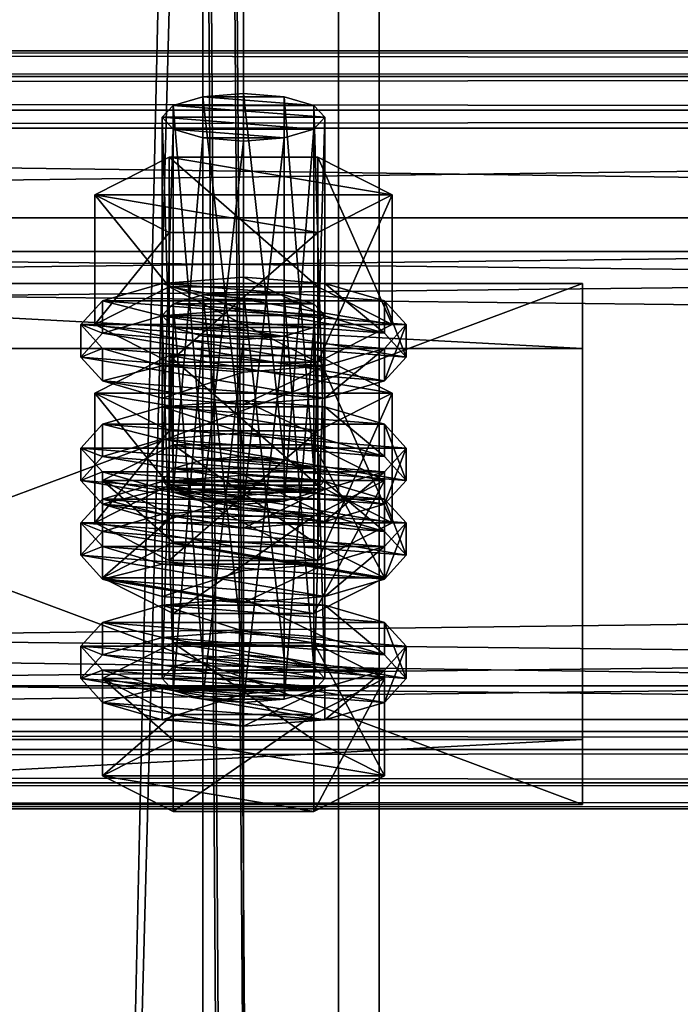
# Model space of a CAD drawing. Header units: millimetres. Extents: x 60485 to 71303, y 100 to 16900.
# Tile 869 of 1056: x 65803 to 65852, y 9896 to 9969. Entities that reach past the tile are written whole.
import ezdxf

# ---------------------------------------------------------------- set-up
doc = ezdxf.new("R2010")
doc.units = ezdxf.units.MM
for name, color, linetype in [('13', 7, 'Continuous'), ('3', 7, 'Continuous'), ('4', 7, 'Continuous'), ('6', 7, 'Continuous'), ('9', 7, 'Continuous')]:
    doc.layers.add(name, color=color, linetype=linetype)

msp = doc.modelspace()

# ---------------------------------------------------------------- meshes
at = {"layer": '13', "color": 20}
mesh = msp.add_polyface(dxfattribs=at)
corners = [(65820, 9960.148, 5210.687), (65817, 9960.383, 5211.456), (65817, 9933.606, 5219.642), (65814.804, 9961.025, 5213.556), (65814.804, 9934.248, 5221.743), (65814, 9961.902, 5216.425), (65814, 9935.125, 5224.612), (65814.804, 9962.779, 5219.294), (65814.804, 9936.002, 5227.48), (65817, 9963.421, 5221.394), (65817, 9936.644, 5229.581), (65820, 9963.656, 5222.163), (65820, 9936.879, 5230.349), (65823, 9960.383, 5211.456), (65825.196, 9961.025, 5213.556), (65826, 9961.902, 5216.425), (65825.196, 9962.779, 5219.294), (65823, 9963.421, 5221.394), (65825.485, 9953.402, 5209.09), (65814.515, 9953.402, 5209.09), (65814.515, 9943.839, 5212.013), (65809.03, 9956.18, 5218.174), (65809.03, 9946.617, 5221.098), (65814.515, 9958.958, 5227.259), (65814.515, 9949.394, 5230.183), (65825.485, 9949.394, 5230.183), (65830.97, 9956.18, 5218.174), (65825.485, 9943.839, 5212.013), (65809.608, 9944.863, 5215.36), (65808, 9946.617, 5221.098), (65808, 9944.226, 5221.829), (65809.608, 9942.472, 5216.091), (65809.608, 9948.371, 5226.836), (65809.608, 9945.98, 5227.567), (65814, 9949.655, 5231.036), (65814, 9947.265, 5231.767), (65820, 9950.125, 5232.574), (65820, 9947.735, 5233.305), (65814, 9943.579, 5211.16), (65826, 9943.579, 5211.16), (65830.392, 9944.863, 5215.36), (65832, 9946.617, 5221.098), (65830.392, 9948.371, 5226.836), (65830.392, 9945.98, 5227.567), (65832, 9944.226, 5221.829), (65830.392, 9942.472, 5216.091), (65817, 9945.764, 5163.641), (65823, 9945.764, 5163.641), (65814.804, 9946.406, 5165.741), (65825.196, 9946.406, 5165.741), (65814, 9947.283, 5168.61), (65826, 9947.283, 5168.61), (65814.804, 9948.16, 5171.479), (65825.196, 9948.16, 5171.479), (65817, 9948.802, 5173.579), (65823, 9948.802, 5173.579), (65820, 9949.037, 5174.348)]
mesh.append_faces([[corners[k] for k in face] for face in [(9, 12, 10, 10), (13, 1, 0, 0), (9, 17, 11, 11), (19, 22, 20, 20), (21, 24, 22, 22), (23, 25, 24, 24), (18, 21, 19, 19), (22, 27, 20, 20), (28, 30, 31, 31), (29, 33, 30, 30), (32, 35, 33, 33), (34, 37, 35, 35), (54, 55, 56, 56)]], dxfattribs={"vtx0": -1, "color": 20})
mesh.append_faces([[corners[k] for k in face] for face in [(1, 13, 3, 3), (3, 14, 5, 5), (5, 15, 7, 7), (7, 16, 9, 9), (21, 26, 23, 23), (24, 27, 22, 22), (38, 39, 28, 28), (28, 40, 29, 29), (29, 41, 32, 32), (32, 42, 34, 34), (37, 43, 35, 35), (35, 44, 33, 33), (33, 45, 30, 30), (46, 47, 48, 48), (48, 49, 50, 50), (50, 51, 52, 52), (52, 53, 54, 54)]], dxfattribs={"vtx0": -1, "vtx1": -1, "color": 20})
mesh.append_faces([[corners[k] for k in face] for face in [(0, 1, 2, 2), (1, 3, 4, 4), (3, 5, 6, 6), (5, 7, 8, 8), (7, 9, 10, 10), (9, 11, 12, 12), (18, 19, 20, 20), (19, 21, 22, 22), (21, 23, 24, 24), (28, 29, 30, 30), (29, 32, 33, 33), (32, 34, 35, 35), (34, 36, 37, 37)]], dxfattribs={"vtx2": -1, "vtx3": -1, "color": 20})
mesh = msp.add_polyface(dxfattribs=at)
corners = [(65826, 9961.902, 5216.425), (65825.196, 9961.025, 5213.556), (65825.196, 9934.248, 5221.743), (65823, 9960.383, 5211.456), (65823, 9933.606, 5219.642), (65820, 9960.148, 5210.687), (65820, 9933.371, 5218.874), (65820, 9963.656, 5222.163), (65823, 9963.421, 5221.394), (65823, 9936.644, 5229.581), (65820, 9936.879, 5230.349), (65825.196, 9962.779, 5219.294), (65825.196, 9936.002, 5227.48), (65826, 9935.125, 5224.612), (65814.804, 9961.025, 5213.556), (65814, 9961.902, 5216.425), (65814.804, 9962.779, 5219.294), (65817, 9963.421, 5221.394), (65830.97, 9956.18, 5218.174), (65825.485, 9953.402, 5209.09), (65825.485, 9943.839, 5212.013), (65830.97, 9946.617, 5221.098), (65814.515, 9943.839, 5212.013), (65814.515, 9958.958, 5227.259), (65825.485, 9958.958, 5227.259), (65825.485, 9949.394, 5230.183), (65809.03, 9956.18, 5218.174), (65814.515, 9949.394, 5230.183), (65832, 9946.617, 5221.098), (65830.392, 9944.863, 5215.36), (65830.392, 9942.472, 5216.091), (65832, 9944.226, 5221.829), (65820, 9950.125, 5232.574), (65826, 9949.655, 5231.036), (65826, 9947.265, 5231.767), (65820, 9947.735, 5233.305), (65830.392, 9948.371, 5226.836), (65830.392, 9945.98, 5227.567), (65809.608, 9944.863, 5215.36), (65826, 9943.579, 5211.16), (65808, 9946.617, 5221.098), (65809.608, 9948.371, 5226.836), (65814, 9949.655, 5231.036), (65814, 9947.265, 5231.767), (65809.608, 9945.98, 5227.567), (65823, 9945.764, 5163.641), (65817, 9945.764, 5163.641), (65820, 9945.529, 5162.872), (65814.804, 9946.406, 5165.741), (65825.196, 9946.406, 5165.741), (65814, 9947.283, 5168.61), (65826, 9947.283, 5168.61), (65814.804, 9948.16, 5171.479), (65825.196, 9948.16, 5171.479), (65817, 9948.802, 5173.579), (65823, 9948.802, 5173.579), (65814.515, 9944.339, 5179.444), (65830.97, 9941.561, 5170.359), (65825.485, 9944.339, 5179.444)]
mesh.append_faces([[corners[k] for k in face] for face in [(7, 9, 10, 10), (18, 20, 21, 21), (19, 22, 20, 20), (24, 21, 25, 25), (23, 18, 24, 24), (21, 27, 25, 25), (28, 30, 31, 31), (32, 34, 35, 35), (33, 37, 34, 34), (36, 31, 37, 37), (42, 33, 32, 32), (37, 35, 34, 34), (45, 46, 47, 47), (56, 57, 58, 58)]], dxfattribs={"vtx0": -1, "color": 20})
mesh.append_faces([[corners[k] for k in face] for face in [(14, 3, 1, 1), (15, 1, 0, 0), (16, 0, 11, 11), (17, 11, 8, 8), (26, 19, 18, 18), (27, 21, 20, 20), (38, 39, 29, 29), (40, 29, 28, 28), (41, 28, 36, 36), (42, 36, 33, 33), (43, 37, 31, 31), (44, 31, 30, 30), (48, 45, 49, 49), (50, 49, 51, 51), (52, 51, 53, 53), (54, 53, 55, 55)]], dxfattribs={"vtx0": -1, "vtx2": -1, "vtx3": -1, "color": 20})
mesh.append_faces([[corners[k] for k in face] for face in [(0, 1, 2, 2), (1, 3, 4, 4), (3, 5, 6, 6), (7, 8, 9, 9), (8, 11, 12, 12), (11, 0, 13, 13), (18, 19, 20, 20), (23, 24, 25, 25), (24, 18, 21, 21), (28, 29, 30, 30), (32, 33, 34, 34), (33, 36, 37, 37), (36, 28, 31, 31)]], dxfattribs={"vtx2": -1, "vtx3": -1, "color": 20})
mesh = msp.add_polyface(dxfattribs=at)
corners = [(65826, 9961.902, 5216.425), (65825.196, 9934.248, 5221.743), (65826, 9935.125, 5224.612), (65825.196, 9961.025, 5213.556), (65823, 9933.606, 5219.642), (65823, 9960.383, 5211.456), (65820, 9933.371, 5218.874), (65823, 9963.421, 5221.394), (65825.196, 9936.002, 5227.48), (65823, 9936.644, 5229.581), (65825.196, 9962.779, 5219.294), (65817, 9936.644, 5229.581), (65820, 9936.879, 5230.349), (65814.804, 9936.002, 5227.48), (65814, 9935.125, 5224.612), (65809.608, 9935.125, 5224.612), (65825.196, 9932.494, 5216.005), (65830.392, 9935.125, 5224.612), (65814.804, 9937.757, 5233.218), (65825.196, 9937.757, 5233.218), (65832, 9937.516, 5223.881), (65830.392, 9935.762, 5218.143), (65830.392, 9933.371, 5218.874), (65832, 9935.125, 5224.612), (65820, 9941.024, 5235.356), (65826, 9940.554, 5233.819), (65826, 9938.164, 5234.55), (65820, 9938.634, 5236.087), (65830.392, 9939.27, 5229.618), (65830.392, 9936.879, 5230.349), (65826, 9934.478, 5213.942), (65814, 9934.478, 5213.942), (65820, 9934.008, 5212.405), (65809.608, 9935.762, 5218.143), (65808, 9937.516, 5223.881), (65809.608, 9939.27, 5229.618), (65814, 9940.554, 5233.819), (65814, 9938.164, 5234.55), (65809.608, 9936.879, 5230.349), (65830.392, 9944.863, 5215.36), (65826, 9943.579, 5211.16), (65826, 9941.188, 5211.891), (65830.392, 9942.472, 5216.091), (65820, 9943.108, 5209.622), (65820, 9940.718, 5210.353), (65814, 9943.579, 5211.16), (65808, 9944.226, 5221.829), (65820, 9949.037, 5174.348), (65823, 9948.802, 5173.579), (65823, 9922.026, 5181.765), (65825.196, 9948.16, 5171.479), (65825.196, 9921.384, 5179.665), (65830.97, 9941.561, 5170.359), (65825.485, 9938.784, 5161.274), (65825.485, 9929.221, 5164.198), (65814.515, 9944.339, 5179.444), (65825.485, 9944.339, 5179.444), (65825.485, 9934.776, 5182.368), (65830.97, 9931.998, 5173.283), (65809.03, 9941.561, 5170.359), (65814, 9935.037, 5183.221), (65830.392, 9933.753, 5179.021), (65826, 9935.037, 5183.221), (65820, 9935.507, 5184.759)]
mesh.append_faces([[corners[k] for k in face] for face in [(0, 1, 2, 2), (3, 4, 1, 1), (5, 6, 4, 4), (7, 8, 9, 9), (10, 2, 8, 8), (9, 11, 12, 12), (18, 17, 19, 19), (20, 22, 23, 23), (24, 26, 27, 27), (25, 29, 26, 26), (28, 23, 29, 29), (30, 31, 32, 32), (36, 25, 24, 24), (29, 27, 26, 26), (39, 41, 42, 42), (40, 44, 41, 41), (40, 45, 43, 43), (56, 58, 57, 57), (60, 62, 63, 63)]], dxfattribs={"vtx0": -1, "color": 20})
mesh.append_faces([[corners[k] for k in face] for face in [(11, 9, 8, 8), (13, 8, 2, 2), (14, 2, 1, 1), (15, 16, 17, 17), (33, 30, 21, 21), (34, 21, 20, 20), (35, 20, 28, 28), (36, 28, 25, 25), (37, 29, 23, 23), (38, 23, 22, 22), (46, 42, 41, 41), (59, 53, 52, 52), (60, 61, 62, 62)]], dxfattribs={"vtx0": -1, "vtx2": -1, "vtx3": -1, "color": 20})
mesh.append_faces([[corners[k] for k in face] for face in [(20, 21, 22, 22), (24, 25, 26, 26), (25, 28, 29, 29), (28, 20, 23, 23), (39, 40, 41, 41), (40, 43, 44, 44), (47, 48, 49, 49), (48, 50, 51, 51), (52, 53, 54, 54), (55, 56, 57, 57), (56, 52, 58, 58)]], dxfattribs={"vtx2": -1, "vtx3": -1, "color": 20})
mesh = msp.add_polyface(dxfattribs=at)
corners = [(65820, 9960.148, 5210.687), (65817, 9933.606, 5219.642), (65820, 9933.371, 5218.874), (65817, 9960.383, 5211.456), (65814.804, 9934.248, 5221.743), (65814.804, 9961.025, 5213.556), (65814, 9935.125, 5224.612), (65814, 9961.902, 5216.425), (65814.804, 9936.002, 5227.48), (65814.804, 9962.779, 5219.294), (65817, 9936.644, 5229.581), (65825.196, 9936.002, 5227.48), (65826, 9935.125, 5224.612), (65825.196, 9934.248, 5221.743), (65809.608, 9935.125, 5224.612), (65830.392, 9935.125, 5224.612), (65814.804, 9937.757, 5233.218), (65814, 9934.478, 5213.942), (65809.608, 9935.762, 5218.143), (65809.608, 9933.371, 5218.874), (65808, 9937.516, 5223.881), (65808, 9935.125, 5224.612), (65809.608, 9939.27, 5229.618), (65809.608, 9936.879, 5230.349), (65814, 9940.554, 5233.819), (65814, 9938.164, 5234.55), (65820, 9941.024, 5235.356), (65820, 9938.634, 5236.087), (65826, 9934.478, 5213.942), (65830.392, 9935.762, 5218.143), (65832, 9937.516, 5223.881), (65830.392, 9939.27, 5229.618), (65830.392, 9936.879, 5230.349), (65832, 9935.125, 5224.612), (65830.392, 9933.371, 5218.874), (65820, 9943.108, 5209.622), (65814, 9943.579, 5211.16), (65814, 9941.188, 5211.891), (65820, 9940.718, 5210.353), (65809.608, 9944.863, 5215.36), (65809.608, 9942.472, 5216.091), (65808, 9944.226, 5221.829), (65826, 9941.188, 5211.891), (65814, 9947.283, 5168.61), (65814.804, 9948.16, 5171.479), (65814.804, 9921.384, 5179.665), (65817, 9948.802, 5173.579), (65817, 9922.026, 5181.765), (65820, 9949.037, 5174.348), (65820, 9922.261, 5182.534), (65814.515, 9938.784, 5161.274), (65809.03, 9941.561, 5170.359), (65809.03, 9931.998, 5173.283), (65814.515, 9944.339, 5179.444), (65814.515, 9934.776, 5182.368), (65825.485, 9934.776, 5182.368), (65825.485, 9938.784, 5161.274), (65830.97, 9941.561, 5170.359), (65814, 9935.037, 5183.221), (65820, 9935.507, 5184.759), (65820, 9933.116, 5185.489), (65809.608, 9933.753, 5179.021), (65830.392, 9933.753, 5179.021)]
mesh.append_faces([[corners[k] for k in face] for face in [(0, 1, 2, 2), (3, 4, 1, 1), (5, 6, 4, 4), (7, 8, 6, 6), (9, 10, 8, 8), (18, 21, 19, 19), (20, 23, 21, 21), (22, 25, 23, 23), (24, 27, 25, 25), (35, 37, 38, 38), (36, 40, 37, 37), (40, 38, 37, 37), (51, 54, 52, 52), (53, 55, 54, 54), (56, 51, 50, 50)]], dxfattribs={"vtx0": -1, "color": 20})
mesh.append_faces([[corners[k] for k in face] for face in [(10, 11, 8, 8), (8, 12, 6, 6), (6, 13, 4, 4), (14, 15, 16, 16), (17, 28, 18, 18), (18, 29, 20, 20), (20, 30, 22, 22), (22, 31, 24, 24), (27, 32, 25, 25), (25, 33, 23, 23), (23, 34, 21, 21), (41, 42, 40, 40), (51, 57, 53, 53), (61, 62, 58, 58)]], dxfattribs={"vtx0": -1, "vtx1": -1, "color": 20})
mesh.append_faces([[corners[k] for k in face] for face in [(40, 42, 38, 38)]], dxfattribs={"vtx0": -1, "vtx2": -1, "vtx3": -1, "color": 20})
mesh.append_faces([[corners[k] for k in face] for face in [(17, 18, 19, 19), (18, 20, 21, 21), (20, 22, 23, 23), (22, 24, 25, 25), (24, 26, 27, 27), (35, 36, 37, 37), (36, 39, 40, 40), (43, 44, 45, 45), (44, 46, 47, 47), (46, 48, 49, 49), (50, 51, 52, 52), (51, 53, 54, 54), (58, 59, 60, 60)]], dxfattribs={"vtx2": -1, "vtx3": -1, "color": 20})
mesh = msp.add_polyface(dxfattribs=at)
corners = [(65814.804, 9934.248, 5221.743), (65825.196, 9934.248, 5221.743), (65823, 9933.606, 5219.642), (65817, 9933.606, 5219.642), (65820, 9933.371, 5218.874), (65830.392, 9935.125, 5224.612), (65825.196, 9932.494, 5216.005), (65825.196, 9925.322, 5218.198), (65830.392, 9927.953, 5226.804), (65814.804, 9937.757, 5233.218), (65825.196, 9937.757, 5233.218), (65825.196, 9930.584, 5235.411), (65814.804, 9930.584, 5235.411), (65830.392, 9935.762, 5218.143), (65826, 9934.478, 5213.942), (65826, 9932.087, 5214.673), (65830.392, 9933.371, 5218.874), (65820, 9934.008, 5212.405), (65820, 9931.617, 5213.136), (65808, 9935.125, 5224.612), (65826, 9947.283, 5168.61), (65825.196, 9946.406, 5165.741), (65825.196, 9919.63, 5173.927), (65823, 9945.764, 5163.641), (65823, 9918.987, 5171.827), (65820, 9945.529, 5162.872), (65820, 9918.752, 5171.058), (65820, 9949.037, 5174.348), (65823, 9922.026, 5181.765), (65820, 9922.261, 5182.534), (65823, 9948.802, 5173.579), (65825.196, 9921.384, 5179.665), (65825.196, 9948.16, 5171.479), (65826, 9920.507, 5176.796), (65830.97, 9941.561, 5170.359), (65825.485, 9929.221, 5164.198), (65830.97, 9931.998, 5173.283), (65825.485, 9938.784, 5161.274), (65814.515, 9929.221, 5164.198), (65814.515, 9934.776, 5182.368), (65825.485, 9934.776, 5182.368), (65832, 9931.998, 5173.283), (65830.392, 9930.244, 5167.545), (65830.392, 9927.853, 5168.276), (65832, 9929.608, 5174.014), (65826, 9928.96, 5163.345), (65826, 9926.569, 5164.076), (65820, 9928.49, 5161.807), (65820, 9926.099, 5162.538), (65820, 9935.507, 5184.759), (65826, 9935.037, 5183.221), (65826, 9932.646, 5183.952), (65820, 9933.116, 5185.489), (65830.392, 9933.753, 5179.021), (65830.392, 9931.362, 5179.752), (65814, 9928.96, 5163.345), (65809.608, 9930.244, 5167.545), (65808, 9931.998, 5173.283), (65809.608, 9933.753, 5179.021), (65814, 9932.646, 5183.952), (65809.608, 9931.362, 5179.752), (65808, 9929.608, 5174.014)]
mesh.append_faces([[corners[k] for k in face] for face in [(3, 2, 4, 4), (5, 7, 8, 8), (10, 8, 11, 11), (8, 12, 11, 11), (13, 15, 16, 16), (14, 18, 15, 15), (27, 28, 29, 29), (30, 31, 28, 28), (32, 33, 31, 31), (34, 35, 36, 36), (37, 38, 35, 35), (36, 39, 40, 40), (41, 43, 44, 44), (42, 46, 43, 43), (49, 51, 52, 52), (50, 54, 51, 51), (53, 44, 54, 54), (45, 55, 47, 47), (54, 52, 51, 51)]], dxfattribs={"vtx0": -1, "color": 20})
mesh.append_faces([[corners[k] for k in face] for face in [(0, 1, 2, 2), (19, 16, 15, 15), (39, 36, 35, 35), (56, 45, 42, 42), (57, 42, 41, 41), (58, 41, 53, 53), (59, 54, 44, 44), (60, 44, 43, 43), (61, 43, 46, 46)]], dxfattribs={"vtx0": -1, "vtx2": -1, "vtx3": -1, "color": 20})
mesh.append_faces([[corners[k] for k in face] for face in [(5, 6, 7, 7), (9, 10, 11, 11), (10, 5, 8, 8), (13, 14, 15, 15), (14, 17, 18, 18), (20, 21, 22, 22), (21, 23, 24, 24), (23, 25, 26, 26), (32, 20, 33, 33), (41, 42, 43, 43), (42, 45, 46, 46), (45, 47, 48, 48), (49, 50, 51, 51), (50, 53, 54, 54), (53, 41, 44, 44)]], dxfattribs={"vtx2": -1, "vtx3": -1, "color": 20})
mesh = msp.add_polyface(dxfattribs=at)
corners = [(65814.804, 9934.248, 5221.743), (65823, 9933.606, 5219.642), (65817, 9933.606, 5219.642), (65825.196, 9932.494, 5216.005), (65814.804, 9932.494, 5216.005), (65814.804, 9925.322, 5218.198), (65809.608, 9935.125, 5224.612), (65809.608, 9927.953, 5226.804), (65814.804, 9937.757, 5233.218), (65814.804, 9930.584, 5235.411), (65825.196, 9930.584, 5235.411), (65830.392, 9927.953, 5226.804), (65820, 9934.008, 5212.405), (65814, 9934.478, 5213.942), (65814, 9932.087, 5214.673), (65820, 9931.617, 5213.136), (65809.608, 9933.371, 5218.874), (65808, 9935.125, 5224.612), (65826, 9932.087, 5214.673), (65820, 9945.529, 5162.872), (65817, 9945.764, 5163.641), (65817, 9918.987, 5171.827), (65814.804, 9946.406, 5165.741), (65814.804, 9919.63, 5173.927), (65814, 9947.283, 5168.61), (65814, 9920.507, 5176.796), (65814.804, 9921.384, 5179.665), (65814.804, 9948.16, 5171.479), (65817, 9922.026, 5181.765), (65817, 9948.802, 5173.579), (65820, 9922.261, 5182.534), (65825.485, 9938.784, 5161.274), (65814.515, 9938.784, 5161.274), (65814.515, 9929.221, 5164.198), (65809.03, 9931.998, 5173.283), (65814.515, 9934.776, 5182.368), (65825.485, 9929.221, 5164.198), (65820, 9928.49, 5161.807), (65814, 9928.96, 5163.345), (65814, 9926.569, 5164.076), (65820, 9926.099, 5162.538), (65809.608, 9930.244, 5167.545), (65809.608, 9927.853, 5168.276), (65808, 9931.998, 5173.283), (65808, 9929.608, 5174.014), (65809.608, 9933.753, 5179.021), (65809.608, 9931.362, 5179.752), (65814, 9935.037, 5183.221), (65814, 9932.646, 5183.952), (65820, 9933.116, 5185.489), (65826, 9928.96, 5163.345), (65830.392, 9930.244, 5167.545), (65832, 9931.998, 5173.283), (65830.392, 9931.362, 5179.752), (65832, 9929.608, 5174.014), (65830.392, 9927.853, 5168.276), (65826, 9926.569, 5164.076)]
mesh.append_faces([[corners[k] for k in face] for face in [(4, 7, 5, 5), (6, 9, 7, 7), (8, 10, 9, 9), (3, 6, 4, 4), (12, 14, 15, 15), (13, 16, 14, 14), (16, 15, 14, 14), (24, 26, 25, 25), (27, 28, 26, 26), (29, 30, 28, 28), (32, 34, 33, 33), (34, 36, 33, 33), (37, 39, 40, 40), (38, 42, 39, 39), (41, 44, 42, 42), (43, 46, 44, 44), (45, 48, 46, 46), (47, 49, 48, 48)]], dxfattribs={"vtx0": -1, "color": 20})
mesh.append_faces([[corners[k] for k in face] for face in [(0, 1, 2, 2), (9, 11, 7, 7), (17, 18, 16, 16), (35, 36, 34, 34), (38, 50, 41, 41), (41, 51, 43, 43), (43, 52, 45, 45), (49, 53, 48, 48), (48, 54, 46, 46), (46, 55, 44, 44), (44, 56, 42, 42)]], dxfattribs={"vtx0": -1, "vtx1": -1, "color": 20})
mesh.append_faces([[corners[k] for k in face] for face in [(16, 18, 15, 15)]], dxfattribs={"vtx0": -1, "vtx2": -1, "vtx3": -1, "color": 20})
mesh.append_faces([[corners[k] for k in face] for face in [(3, 4, 5, 5), (4, 6, 7, 7), (6, 8, 9, 9), (12, 13, 14, 14), (19, 20, 21, 21), (20, 22, 23, 23), (22, 24, 25, 25), (31, 32, 33, 33), (37, 38, 39, 39), (38, 41, 42, 42), (41, 43, 44, 44), (43, 45, 46, 46), (45, 47, 48, 48)]], dxfattribs={"vtx2": -1, "vtx3": -1, "color": 20})
mesh = msp.add_polyface(dxfattribs=at)
corners = [(65825.196, 9932.494, 5216.005), (65814.804, 9925.322, 5218.198), (65825.196, 9925.322, 5218.198), (65809.608, 9927.953, 5226.804), (65830.392, 9927.953, 5226.804), (65826, 9947.283, 5168.61), (65825.196, 9919.63, 5173.927), (65826, 9920.507, 5176.796), (65825.196, 9946.406, 5165.741), (65823, 9918.987, 5171.827), (65823, 9945.764, 5163.641), (65820, 9918.752, 5171.058), (65825.196, 9921.384, 5179.665), (65820, 9922.261, 5182.534), (65823, 9922.026, 5181.765), (65817, 9922.026, 5181.765), (65814.804, 9921.384, 5179.665), (65814.804, 9919.63, 5173.927), (65817, 9918.987, 5171.827), (65830.392, 9920.507, 5176.796), (65825.196, 9917.875, 5168.19), (65825.196, 9910.703, 5170.382), (65830.392, 9913.334, 5178.989), (65814.804, 9910.703, 5170.382), (65814.804, 9923.138, 5185.403), (65825.196, 9923.138, 5185.403), (65825.196, 9915.966, 5187.596), (65809.608, 9920.507, 5176.796), (65814.804, 9915.966, 5187.596), (65809.608, 9913.334, 5178.989), (65832, 9922.897, 5176.065), (65830.392, 9921.143, 5170.328), (65830.392, 9918.752, 5171.058), (65832, 9920.507, 5176.796), (65826, 9919.859, 5166.127), (65826, 9917.468, 5166.858), (65820, 9919.389, 5164.59), (65820, 9916.998, 5165.321), (65820, 9926.406, 5187.541), (65826, 9925.936, 5186.004), (65826, 9923.545, 5186.734), (65820, 9924.015, 5188.272), (65830.392, 9924.652, 5181.803), (65830.392, 9922.261, 5182.534), (65814, 9919.859, 5166.127), (65809.608, 9921.143, 5170.328), (65808, 9922.897, 5176.065), (65809.608, 9924.652, 5181.803), (65814, 9925.936, 5186.004), (65814, 9923.545, 5186.734), (65809.608, 9922.261, 5182.534), (65808, 9920.507, 5176.796), (65826, 9928.96, 5163.345), (65820, 9926.099, 5162.538), (65826, 9926.569, 5164.076)]
mesh.append_faces([[corners[k] for k in face] for face in [(0, 1, 2, 2), (5, 6, 7, 7), (8, 9, 6, 6), (10, 11, 9, 9), (12, 13, 14, 14), (18, 9, 11, 11), (19, 21, 22, 22), (20, 23, 21, 21), (25, 22, 26, 26), (24, 19, 25, 25), (22, 28, 26, 26), (30, 32, 33, 33), (31, 35, 32, 32), (34, 37, 35, 35), (38, 40, 41, 41), (39, 43, 40, 40), (42, 33, 43, 43), (34, 44, 36, 36), (48, 39, 38, 38), (43, 41, 40, 40), (52, 53, 54, 54)]], dxfattribs={"vtx0": -1, "color": 20})
mesh.append_faces([[corners[k] for k in face] for face in [(3, 4, 2, 2), (15, 12, 7, 7), (16, 7, 6, 6), (17, 6, 9, 9), (27, 20, 19, 19), (29, 22, 21, 21), (45, 34, 31, 31), (46, 31, 30, 30), (47, 30, 42, 42), (48, 42, 39, 39), (49, 43, 33, 33), (50, 33, 32, 32), (51, 32, 35, 35)]], dxfattribs={"vtx0": -1, "vtx2": -1, "vtx3": -1, "color": 20})
mesh.append_faces([[corners[k] for k in face] for face in [(19, 20, 21, 21), (24, 25, 26, 26), (25, 19, 22, 22), (30, 31, 32, 32), (31, 34, 35, 35), (34, 36, 37, 37), (38, 39, 40, 40), (39, 42, 43, 43), (42, 30, 33, 33)]], dxfattribs={"vtx2": -1, "vtx3": -1, "color": 20})
mesh = msp.add_polyface(dxfattribs=at)
corners = [(65809.608, 9927.953, 5226.804), (65825.196, 9925.322, 5218.198), (65814.804, 9925.322, 5218.198), (65820, 9945.529, 5162.872), (65817, 9918.987, 5171.827), (65820, 9918.752, 5171.058), (65817, 9945.764, 5163.641), (65814.804, 9919.63, 5173.927), (65814.804, 9946.406, 5165.741), (65814, 9920.507, 5176.796), (65820, 9922.261, 5182.534), (65825.196, 9921.384, 5179.665), (65817, 9922.026, 5181.765), (65826, 9920.507, 5176.796), (65814.804, 9921.384, 5179.665), (65825.196, 9919.63, 5173.927), (65823, 9918.987, 5171.827), (65825.196, 9917.875, 5168.19), (65814.804, 9917.875, 5168.19), (65814.804, 9910.703, 5170.382), (65809.608, 9920.507, 5176.796), (65809.608, 9913.334, 5178.989), (65814.804, 9923.138, 5185.403), (65814.804, 9915.966, 5187.596), (65825.196, 9915.966, 5187.596), (65830.392, 9920.507, 5176.796), (65830.392, 9913.334, 5178.989), (65825.196, 9910.703, 5170.382), (65820, 9919.389, 5164.59), (65814, 9919.859, 5166.127), (65814, 9917.468, 5166.858), (65820, 9916.998, 5165.321), (65809.608, 9921.143, 5170.328), (65809.608, 9918.752, 5171.058), (65808, 9922.897, 5176.065), (65808, 9920.507, 5176.796), (65809.608, 9924.652, 5181.803), (65809.608, 9922.261, 5182.534), (65814, 9925.936, 5186.004), (65814, 9923.545, 5186.734), (65820, 9926.406, 5187.541), (65820, 9924.015, 5188.272), (65826, 9919.859, 5166.127), (65830.392, 9921.143, 5170.328), (65832, 9922.897, 5176.065), (65830.392, 9924.652, 5181.803), (65830.392, 9922.261, 5182.534), (65832, 9920.507, 5176.796), (65830.392, 9918.752, 5171.058), (65826, 9917.468, 5166.858), (65809.608, 9927.853, 5168.276), (65826, 9926.569, 5164.076), (65820, 9926.099, 5162.538), (65814, 9926.569, 5164.076)]
mesh.append_faces([[corners[k] for k in face] for face in [(0, 1, 2, 2), (3, 4, 5, 5), (6, 7, 4, 4), (8, 9, 7, 7), (18, 21, 19, 19), (20, 23, 21, 21), (22, 24, 23, 23), (17, 20, 18, 18), (21, 27, 19, 19), (28, 30, 31, 31), (29, 33, 30, 30), (32, 35, 33, 33), (34, 37, 35, 35), (36, 39, 37, 37), (38, 41, 39, 39), (33, 31, 30, 30), (50, 52, 53, 53)]], dxfattribs={"vtx0": -1, "color": 20})
mesh.append_faces([[corners[k] for k in face] for face in [(10, 11, 12, 12), (12, 13, 14, 14), (14, 15, 9, 9), (9, 15, 7, 7), (7, 16, 4, 4), (20, 25, 22, 22), (23, 26, 21, 21), (29, 42, 32, 32), (32, 43, 34, 34), (34, 44, 36, 36), (36, 45, 38, 38), (41, 46, 39, 39), (39, 47, 37, 37), (37, 48, 35, 35), (35, 49, 33, 33)]], dxfattribs={"vtx0": -1, "vtx1": -1, "color": 20})
mesh.append_faces([[corners[k] for k in face] for face in [(33, 49, 31, 31), (50, 51, 52, 52)]], dxfattribs={"vtx0": -1, "vtx2": -1, "vtx3": -1, "color": 20})
mesh.append_faces([[corners[k] for k in face] for face in [(17, 18, 19, 19), (18, 20, 21, 21), (20, 22, 23, 23), (28, 29, 30, 30), (29, 32, 33, 33), (32, 34, 35, 35), (34, 36, 37, 37), (36, 38, 39, 39), (38, 40, 41, 41)]], dxfattribs={"vtx2": -1, "vtx3": -1, "color": 20})
at = {"layer": '3', "color": 91}
mesh = msp.add_polyface(dxfattribs=at)
corners = [(65773, 16854.959, 2970.03), (65773, 16738.421, 2970.03), (65773, 8515, 5484.182), (65773, 8515, 5561.563), (65773, 16854.959, 3011.782), (65827, 8515, 5561.563), (65827, 16854.959, 3011.782), (65827, 16738.421, 2970.03), (65827, 16854.959, 2970.03), (65827, 8515, 5484.182), (65830, 8515, 5564.7), (65830, 8515, 5481.045), (65770, 8515, 5481.045), (65770, 8515, 5564.7), (65770, 16854.959, 3014.919), (65830, 16854.959, 3014.919), (65830, 16854.959, 2970.03), (65770, 16854.959, 2970.03), (65770, 16728.16, 2970.03), (65830, 16728.16, 2970.03)]
mesh.append_faces([[corners[k] for k in face] for face in [(1, 4, 0, 0), (3, 1, 2, 2), (3, 6, 4, 4), (7, 5, 9, 9), (6, 7, 8, 8), (1, 9, 2, 2), (10, 14, 15, 15), (16, 6, 8, 8), (0, 14, 17, 17), (18, 13, 12, 12), (14, 18, 17, 17), (19, 12, 11, 11), (19, 15, 16, 16), (10, 19, 11, 11), (7, 16, 8, 8), (17, 1, 0, 0)]], dxfattribs={"vtx0": -1, "color": 91})
mesh.append_faces([[corners[k] for k in face] for face in [(4, 1, 3, 3), (5, 7, 6, 6), (10, 5, 13, 13), (5, 11, 9, 9), (9, 11, 2, 2), (13, 3, 12, 12), (3, 13, 5, 5), (12, 2, 11, 11), (14, 4, 15, 15), (15, 6, 16, 16), (13, 18, 14, 14), (15, 19, 10, 10), (19, 7, 18, 18), (18, 1, 17, 17), (1, 18, 7, 7)]], dxfattribs={"vtx0": -1, "vtx1": -1, "color": 91})
mesh.append_faces([[corners[k] for k in face] for face in [(5, 10, 11, 11), (12, 3, 2, 2), (14, 0, 4, 4), (15, 4, 6, 6), (7, 19, 16, 16)]], dxfattribs={"vtx0": -1, "vtx2": -1, "vtx3": -1, "color": 91})
mesh.append_faces([[corners[k] for k in face] for face in [(3, 5, 6, 6), (1, 7, 9, 9), (10, 13, 14, 14), (19, 18, 12, 12)]], dxfattribs={"vtx2": -1, "vtx3": -1, "color": 91})
mesh = msp.add_polyface(dxfattribs=at)
corners = [(65845, 9911.233, 5137.913), (65755, 9911.233, 5137.913), (65755, 9944.856, 5247.888), (65845, 9944.856, 5247.888), (65755, 9916.015, 5136.451), (65755, 9949.637, 5246.427), (65845, 9916.015, 5136.451), (65845, 9949.637, 5246.427)]
mesh.append_faces([[corners[k] for k in face] for face in [(0, 2, 3, 3), (1, 5, 2, 2), (4, 7, 5, 5), (6, 3, 7, 7), (1, 6, 4, 4), (3, 5, 7, 7)]], dxfattribs={"vtx0": -1, "color": 91})
mesh.append_faces([[corners[k] for k in face] for face in [(0, 1, 2, 2), (1, 4, 5, 5), (4, 6, 7, 7), (6, 0, 3, 3), (1, 0, 6, 6), (3, 2, 5, 5)]], dxfattribs={"vtx2": -1, "vtx3": -1, "color": 91})
at = {"layer": '4', "color": 171}
mesh = msp.add_polyface(dxfattribs=at)
corners = [(65783, 10172.801, 4974.204), (65817, 10172.801, 4974.204), (65817, 8672.261, 3030.03), (65783, 8672.261, 3030.03), (65817, 10117.61, 4991.078), (65817, 8604.048, 3030.03), (65783, 10117.61, 4991.078), (65783, 8604.048, 3030.03), (65780, 10175.867, 4973.267), (65780, 10114.544, 4992.015), (65780, 8600.258, 3030.03), (65780, 8676.051, 3030.03), (65820, 10114.544, 4992.015), (65820, 8600.258, 3030.03), (65820, 10175.867, 4973.267), (65820, 8676.051, 3030.03)]
mesh.append_faces([[corners[k] for k in face] for face in [(0, 2, 3, 3), (1, 5, 2, 2), (4, 7, 5, 5), (6, 3, 7, 7), (8, 10, 11, 11), (9, 13, 10, 10), (12, 15, 13, 13), (14, 11, 15, 15)]], dxfattribs={"vtx0": -1, "color": 171})
mesh.append_faces([[corners[k] for k in face] for face in [(9, 6, 12, 12), (6, 8, 0, 0), (0, 8, 1, 1), (12, 4, 14, 14), (4, 12, 6, 6), (14, 1, 8, 8), (11, 3, 15, 15), (3, 10, 7, 7), (7, 10, 5, 5), (15, 2, 13, 13), (2, 15, 3, 3), (13, 5, 10, 10)]], dxfattribs={"vtx0": -1, "vtx1": -1, "color": 171})
mesh.append_faces([[corners[k] for k in face] for face in [(6, 9, 8, 8), (14, 4, 1, 1), (3, 11, 10, 10), (13, 2, 5, 5)]], dxfattribs={"vtx0": -1, "vtx2": -1, "vtx3": -1, "color": 171})
mesh.append_faces([[corners[k] for k in face] for face in [(0, 1, 2, 2), (1, 4, 5, 5), (4, 6, 7, 7), (6, 0, 3, 3), (8, 9, 10, 10), (9, 12, 13, 13), (12, 14, 15, 15), (14, 8, 11, 11)]], dxfattribs={"vtx2": -1, "vtx3": -1, "color": 171})
at = {"layer": '6', "color": 2}
mesh = msp.add_polyface(dxfattribs=at)
corners = [(65827, 8555, 2973.03), (65773, 8555, 2973.03), (65773, 16718.348, 2973.03), (65827, 16718.348, 2973.03), (65773, 8555, 3027.03), (65773, 16541.721, 3027.03), (65827, 8555, 3027.03), (65827, 16541.721, 3027.03), (65830, 8555, 2970.03), (65830, 8555, 3030.03), (65830, 16531.909, 3030.03), (65830, 16728.16, 2970.03), (65770, 8555, 3030.03), (65770, 16531.909, 3030.03), (65770, 8555, 2970.03), (65770, 16728.16, 2970.03)]
mesh.append_faces([[corners[k] for k in face] for face in [(0, 2, 3, 3), (1, 5, 2, 2), (4, 7, 5, 5), (6, 3, 7, 7), (8, 10, 11, 11), (9, 13, 10, 10), (12, 15, 13, 13), (14, 11, 15, 15)]], dxfattribs={"vtx0": -1, "color": 2})
mesh.append_faces([[corners[k] for k in face] for face in [(9, 6, 12, 12), (6, 8, 0, 0), (0, 8, 1, 1), (12, 4, 14, 14), (4, 12, 6, 6), (14, 1, 8, 8), (11, 3, 15, 15), (3, 10, 7, 7), (7, 10, 5, 5), (15, 2, 13, 13), (2, 15, 3, 3), (13, 5, 10, 10)]], dxfattribs={"vtx0": -1, "vtx1": -1, "color": 2})
mesh.append_faces([[corners[k] for k in face] for face in [(6, 9, 8, 8), (14, 4, 1, 1), (3, 11, 10, 10), (13, 2, 5, 5)]], dxfattribs={"vtx0": -1, "vtx2": -1, "vtx3": -1, "color": 2})
mesh.append_faces([[corners[k] for k in face] for face in [(0, 1, 2, 2), (1, 4, 5, 5), (4, 6, 7, 7), (6, 0, 3, 3), (8, 9, 10, 10), (9, 12, 13, 13), (12, 14, 15, 15), (14, 8, 11, 11)]], dxfattribs={"vtx2": -1, "vtx3": -1, "color": 2})
at = {"layer": '9', "color": 243}
mesh = msp.add_polyface(dxfattribs=at)
corners = [(62900, 9962.427, 5127.488), (62900, 9917.483, 5141.236), (66100, 9917.483, 5141.236), (66100, 9962.427, 5127.488), (62900, 9951.998, 5254.075), (66100, 9951.998, 5254.075), (62900, 9916.616, 5264.898), (66100, 9916.616, 5264.898), (62900, 9912.814, 5252.466), (66100, 9912.814, 5252.466), (62900, 9910.901, 5253.051), (66100, 9910.901, 5253.051), (62900, 9915.289, 5267.395), (66100, 9915.289, 5267.395), (62900, 9954.496, 5255.403), (66100, 9954.496, 5255.403), (62900, 9919.98, 5142.564), (66100, 9919.98, 5142.564), (62900, 9961.1, 5129.986), (66100, 9961.1, 5129.986), (62900, 9964.902, 5142.417), (66100, 9964.902, 5142.417), (62900, 9966.815, 5141.832), (66100, 9966.815, 5141.832)]
mesh.append_faces([[corners[k] for k in face] for face in [(0, 2, 3, 3), (1, 5, 2, 2), (4, 7, 5, 5), (6, 9, 7, 7), (8, 11, 9, 9), (10, 13, 11, 11), (12, 15, 13, 13), (14, 17, 15, 15), (16, 19, 17, 17), (18, 21, 19, 19), (20, 23, 21, 21), (22, 3, 23, 23), (8, 12, 10, 10), (20, 0, 22, 22), (13, 9, 11, 11)]], dxfattribs={"vtx0": -1, "color": 243})
mesh.append_faces([[corners[k] for k in face] for face in [(12, 6, 14, 14), (14, 1, 16, 16), (16, 0, 18, 18), (18, 0, 20, 20), (3, 19, 23, 23), (19, 2, 17, 17), (17, 2, 15, 15), (15, 5, 13, 13)]], dxfattribs={"vtx0": -1, "vtx1": -1, "color": 243})
mesh.append_faces([[corners[k] for k in face] for face in [(12, 8, 6, 6), (14, 6, 4, 4), (14, 4, 1, 1), (16, 1, 0, 0), (19, 3, 2, 2), (15, 2, 5, 5), (13, 5, 7, 7), (13, 7, 9, 9)]], dxfattribs={"vtx0": -1, "vtx2": -1, "vtx3": -1, "color": 243})
mesh.append_faces([[corners[k] for k in face] for face in [(21, 23, 19, 19)]], dxfattribs={"vtx1": -1, "color": 243})
mesh.append_faces([[corners[k] for k in face] for face in [(0, 1, 2, 2), (1, 4, 5, 5), (4, 6, 7, 7), (6, 8, 9, 9), (8, 10, 11, 11), (10, 12, 13, 13), (12, 14, 15, 15), (14, 16, 17, 17), (16, 18, 19, 19), (18, 20, 21, 21), (20, 22, 23, 23), (22, 0, 3, 3)]], dxfattribs={"vtx2": -1, "vtx3": -1, "color": 243})
mesh = msp.add_polyface(dxfattribs=at)
corners = [(65500, 9962.427, 5127.488), (65500, 9917.483, 5141.236), (68700, 9917.483, 5141.236), (68700, 9962.427, 5127.488), (65500, 9951.998, 5254.075), (68700, 9951.998, 5254.075), (65500, 9916.616, 5264.898), (68700, 9916.616, 5264.898), (65500, 9912.814, 5252.466), (68700, 9912.814, 5252.466), (65500, 9910.901, 5253.051), (68700, 9910.901, 5253.051), (65500, 9915.289, 5267.395), (68700, 9915.289, 5267.395), (65500, 9954.496, 5255.403), (68700, 9954.496, 5255.403), (65500, 9919.98, 5142.564), (68700, 9919.98, 5142.564), (65500, 9961.1, 5129.986), (68700, 9961.1, 5129.986), (65500, 9964.902, 5142.417), (68700, 9964.902, 5142.417), (65500, 9966.815, 5141.832), (68700, 9966.815, 5141.832)]
mesh.append_faces([[corners[k] for k in face] for face in [(0, 2, 3, 3), (1, 5, 2, 2), (4, 7, 5, 5), (6, 9, 7, 7), (8, 11, 9, 9), (10, 13, 11, 11), (12, 15, 13, 13), (14, 17, 15, 15), (16, 19, 17, 17), (18, 21, 19, 19), (20, 23, 21, 21), (22, 3, 23, 23), (8, 12, 10, 10), (20, 0, 22, 22), (3, 21, 23, 23), (13, 9, 11, 11)]], dxfattribs={"vtx0": -1, "color": 243})
mesh.append_faces([[corners[k] for k in face] for face in [(12, 6, 14, 14), (14, 1, 16, 16), (16, 0, 18, 18), (18, 0, 20, 20), (21, 3, 19, 19), (19, 2, 17, 17), (17, 2, 15, 15), (15, 5, 13, 13)]], dxfattribs={"vtx0": -1, "vtx1": -1, "color": 243})
mesh.append_faces([[corners[k] for k in face] for face in [(12, 8, 6, 6), (14, 6, 4, 4), (14, 4, 1, 1), (16, 1, 0, 0), (19, 3, 2, 2), (15, 2, 5, 5), (13, 5, 7, 7), (13, 7, 9, 9)]], dxfattribs={"vtx0": -1, "vtx2": -1, "vtx3": -1, "color": 243})
mesh.append_faces([[corners[k] for k in face] for face in [(0, 1, 2, 2), (1, 4, 5, 5), (4, 6, 7, 7), (6, 8, 9, 9), (8, 10, 11, 11), (10, 12, 13, 13), (12, 14, 15, 15), (14, 16, 17, 17), (16, 18, 19, 19), (18, 20, 21, 21), (20, 22, 23, 23), (22, 0, 3, 3)]], dxfattribs={"vtx2": -1, "vtx3": -1, "color": 243})

doc.saveas('drawing.dxf')
